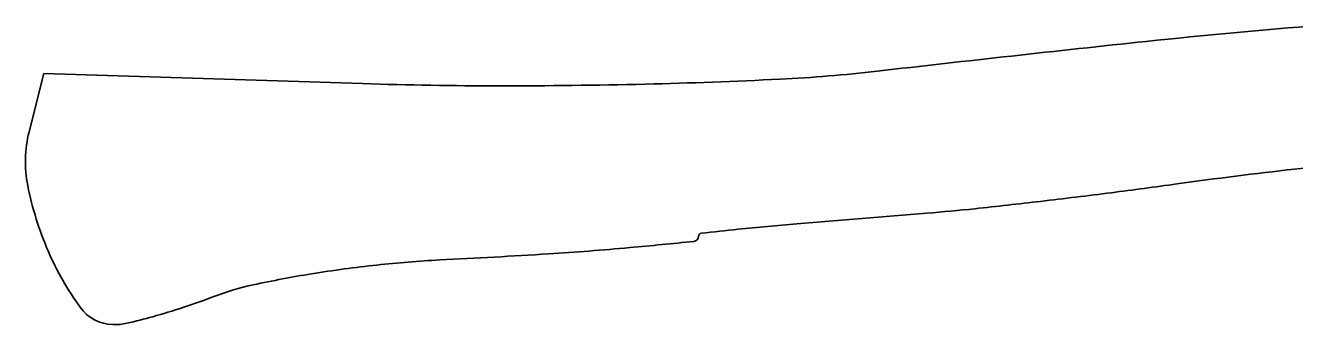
# Model space of a CAD drawing. Extents: x 0 to 34, y 0 to 22.
# Drawn here: x 24.6174 to 24.7328, y 9.2558 to 9.2831 of the extents above; entities that cross this region are included whole.
import ezdxf

# ---------------------------------------------------------------- set-up
doc = ezdxf.new("R2010")
doc.units = 0
doc.layers.add('SH_Text', color=7, linetype='Continuous')

msp = doc.modelspace()

# ---------------------------------------------------------------- linework, layer by layer
at = {"layer": 'SH_Text'}
msp.add_lwpolyline([(24.61775163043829, 9.273362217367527), (24.619096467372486, 9.278679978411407), (24.648070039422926, 9.277761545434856)], dxfattribs=at)
for centre, radius, start, end in [((24.77765191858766, 8.734469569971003), 0.5502367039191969, 94.42958060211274, 96.08769153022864), ((25.0321569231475, 6.34819575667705), 2.9500440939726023, 96.08777595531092, 96.56585124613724), ((24.662061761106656, 9.762113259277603), 0.4845400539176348, 271.38325080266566, 272.83281469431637), ((24.67929055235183, 9.413932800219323), 0.1359335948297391, 272.8328013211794, 276.56586413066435), ((24.660816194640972, 9.679855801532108), 0.4022962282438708, 268.18436493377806, 269.95018591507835), ((24.660928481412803, 9.809045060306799), 0.53148553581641, 269.9501894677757, 271.3832528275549), ((24.62847967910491, 9.27064914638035), 0.01106579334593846, 165.8077434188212, 191.2436433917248), ((24.75402436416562, 9.079708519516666), 0.1914525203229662, 93.65812727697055, 96.36946624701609), ((24.77526797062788, 8.889401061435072), 0.38294199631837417, 96.36945023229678, 97.9835602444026), ((24.64665908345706, 9.274263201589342), 0.029600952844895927, 191.24372596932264, 203.44832384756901), ((24.634823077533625, 9.906342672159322), 0.6436633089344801, 276.6795242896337, 277.2568353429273), ((24.656318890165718, 9.737533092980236), 0.4734906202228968, 277.2568285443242, 277.98356577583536), ((24.641017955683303, 9.853444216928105), 0.5904033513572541, 276.09603476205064, 276.67953371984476), ((25.141915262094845, 3.805719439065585), 5.478156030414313, 94.63383993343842, 94.75782798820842), ((24.685459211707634, 9.437325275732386), 0.17191798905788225, 274.6338342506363, 276.09600270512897), ((24.711150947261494, 8.979161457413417), 0.28680973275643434, 95.79471086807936, 96.46369448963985), ((24.712113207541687, 8.969679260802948), 0.29634062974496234, 94.75788932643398, 95.79470667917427), ((24.62056853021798, 9.828705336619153), 0.568230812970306, 275.2277572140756, 275.81813162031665), ((24.678122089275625, 9.263879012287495), 0.0004798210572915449, 275.81809951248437, 358.18430322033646), ((24.678897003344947, 9.263854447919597), 0.0002954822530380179, 96.46381303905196, 178.18445732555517), ((24.644431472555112, 9.273297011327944), 0.02717283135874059, 203.44835187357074, 215.77018438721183), ((24.614176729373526, 10.073887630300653), 0.8132051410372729, 272.8833998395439, 273.58148945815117), ((24.648913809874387, 9.518902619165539), 0.25713407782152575, 273.5814031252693, 275.22782632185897), ((24.66194601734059, 9.145923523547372), 0.116017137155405, 96.22738007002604, 99.18230344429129), ((24.66003313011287, 9.163452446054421), 0.09838414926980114, 92.88351327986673, 96.22728687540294), ((24.659923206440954, 9.15843821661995), 0.10334001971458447, 99.18239132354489, 102.17581097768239), ((24.643323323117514, 9.235373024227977), 0.024634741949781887, 102.17584612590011, 110.86093493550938), ((24.6254757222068, 9.259640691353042), 0.003810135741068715, 215.77029154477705, 268.1843600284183), ((24.613383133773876, 9.31264135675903), 0.05822016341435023, 285.55902579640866, 288.3769194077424), ((24.610021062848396, 9.322761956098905), 0.06888459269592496, 288.3768586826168, 290.8608772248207), ((24.61491007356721, 9.307157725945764), 0.05252790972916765, 282.9121931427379, 285.55891130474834), ((24.625515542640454, 9.260897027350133), 0.005067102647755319, 268.1844142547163, 282.9122698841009)]:
    msp.add_arc(centre, radius, start, end, dxfattribs=at)

doc.saveas('drawing.dxf')
